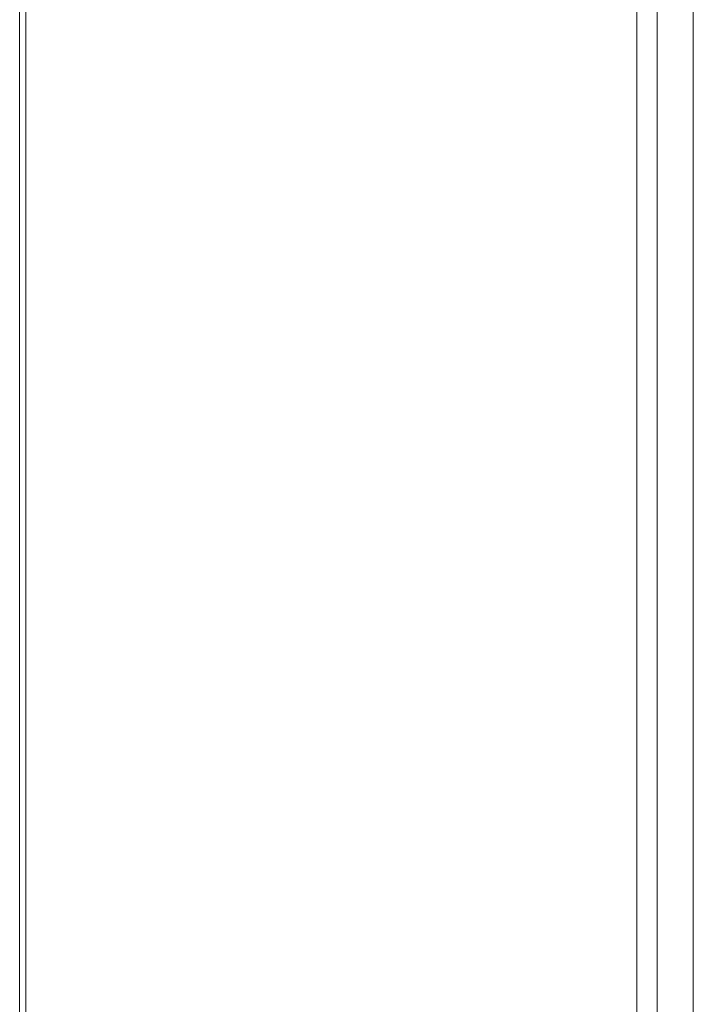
# Model space of a CAD drawing. Header units: millimetres. Extents: x -620 to 6530, y -1325 to 1325.
# Tile 415 of 656: x -60.61 to -58.42, y -4.08 to -0.88. Entities that reach past the tile are written whole.
import ezdxf

# ---------------------------------------------------------------- set-up
doc = ezdxf.new("R2010")
doc.units = ezdxf.units.MM
doc.layers.add('Plan', color=7, linetype='Continuous', true_color=0xffffff)

msp = doc.modelspace()

# ---------------------------------------------------------------- linework, layer by layer
at = {"layer": 'Plan', "color": 155, "linetype": 'Continuous', "lineweight": 13}
for p, q in [((-60.5885, -173.2053), (-60.5885, 173.2053)), ((-58.6042, 173.2053), (-58.6042, -173.2053)), ((-60.6089, 173.1475), (-60.6089, -173.1475))]:
    msp.add_line(p, q, dxfattribs=at)
at = {"layer": 'Plan', "color": 155, "linetype": 'Continuous', "lineweight": 18}
msp.add_open_spline([(-58.5386, 198.52), (-58.5386, 188.7192), (-58.5386, 170.9449), (-58.5386, 145.1914), (-58.5386, 121.2594), (-58.5386, 97.3214), (-58.5386, 73.3835), (-58.5386, 49.4456), (-58.5386, 25.5076), (-58.5386, -26.1983), (-58.5386, -74.6061), (-58.5386, -119.7158), (-58.5386, -133.7594), (-58.5386, -147.7967), (-58.5386, -161.511), (-58.5386, -178.4166), (-58.5386, -190.6474), (-58.5386, -198.52)], degree=3, knots=[0, 0, 0, 0, 0.074054, 0.1343, 0.194591, 0.254882, 0.315173, 0.375464, 0.435755, 0.496046, 0.76615, 0.801521, 0.836892, 0.872262, 0.907585, 0.940516, 1, 1, 1, 1], dxfattribs=at)
at = {"layer": 'Plan', "color": 155, "linetype": 'Continuous', "lineweight": 13}
msp.add_open_spline([(-58.4212, 198.5392), (-58.4212, 198.5383), (-58.4212, 198.5373), (-58.4212, 66.1788), (-58.4212, -66.1788), (-58.4212, -198.5373), (-58.4212, -198.5383), (-58.4212, -198.5392)], degree=3, knots=[0, 0, 0, 0, 0.000007, 0.000007, 0.999993, 0.999993, 1, 1, 1, 1], dxfattribs=at)

doc.saveas('drawing.dxf')
